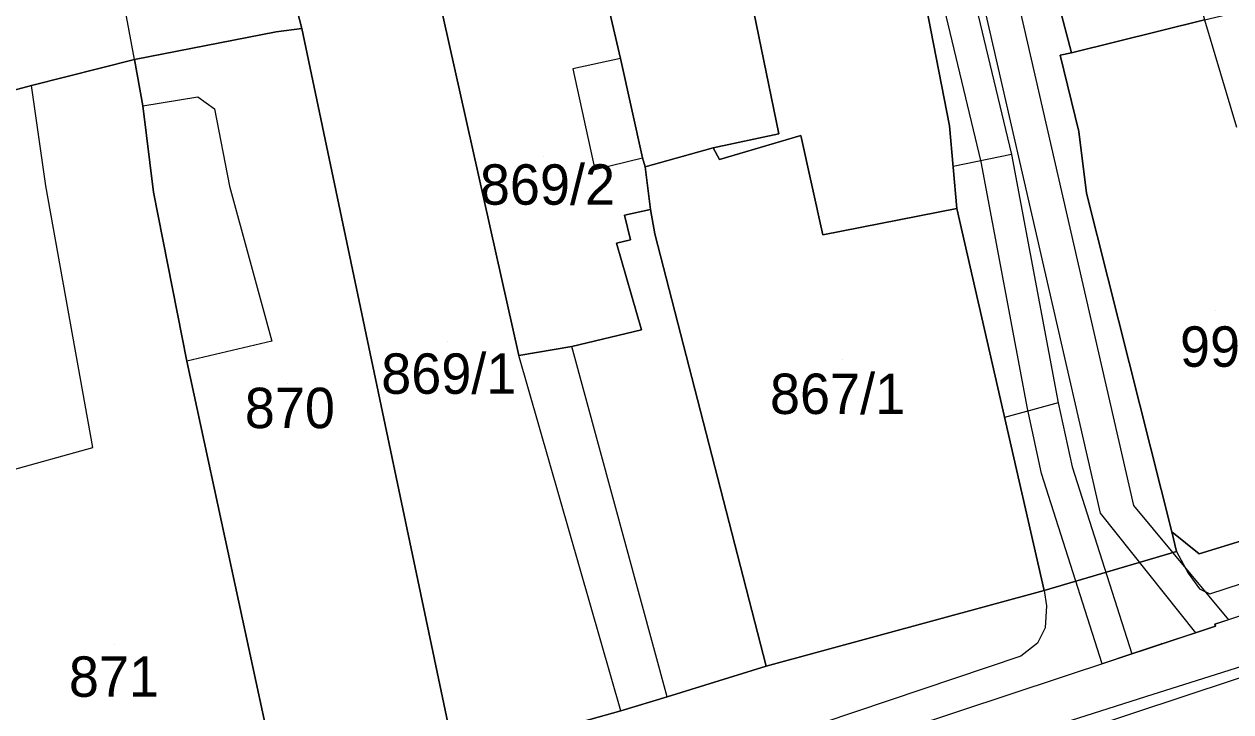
# Model space of a CAD drawing. Extents: x -263423 to -261326, y -1240067 to -1237864.
# Drawn here: x -262649.7 to -262590, y -1239509 to -1239474.9 of the extents above; entities that cross this region are included whole.
import ezdxf

# ---------------------------------------------------------------- set-up
doc = ezdxf.new("R2010")
doc.units = 0
for name, color, linetype in [('body_kn', 7, 'Continuous'), ('kladpar_druhypozemkov', 7, 'Continuous'), ('kladpar_hranice', 7, 'Continuous'), ('kladpar_parcelnecisla', 7, 'Continuous'), ('kladpar_plochy', 7, 'Continuous'), ('tarchy_linie', 7, 'Continuous'), ('zappar_hrandruhpozemk', 7, 'Continuous')]:
    doc.layers.add(name, color=color, linetype=linetype)

msp = doc.modelspace()

# ---------------------------------------------------------------- linework, layer by layer
at = {"layer": 'body_kn'}
for p, q in [((-262635.95, -1239475.13), (-262635.95, -1239475.13)), ((-262635.95, -1239475.13), (-262635.95, -1239475.13)), ((-262637.22, -1239475.3), (-262637.22, -1239475.3)), ((-262597.84, -1239476.34), (-262597.84, -1239476.34)), ((-262644.23, -1239476.67), (-262644.23, -1239476.67)), ((-262644.23, -1239476.67), (-262644.23, -1239476.67)), ((-262620.18, -1239476.62), (-262620.18, -1239476.62)), ((-262620.18, -1239476.62), (-262620.18, -1239476.62)), ((-262598.41, -1239476.46), (-262598.41, -1239476.46)), ((-262622.54, -1239477.14), (-262622.54, -1239477.14)), ((-262649.33, -1239477.96), (-262649.33, -1239477.96)), ((-262641.1, -1239478.52), (-262641.1, -1239478.52)), ((-262643.83, -1239478.97), (-262643.83, -1239478.97)), ((-262643.83, -1239478.97), (-262643.83, -1239478.97)), ((-262640.28, -1239479.11), (-262640.28, -1239479.11)), ((-262612.33, -1239480.35), (-262612.33, -1239480.35)), ((-262611.25, -1239480.44), (-262611.25, -1239480.44)), ((-262603.88, -1239479.96), (-262603.88, -1239479.96)), ((-262597.48, -1239480.23), (-262597.48, -1239480.23)), ((-262615.58, -1239481.04), (-262615.58, -1239481.04)), ((-262619.08, -1239481.54), (-262619.08, -1239481.54)), ((-262615.28, -1239481.62), (-262615.28, -1239481.62)), ((-262600.81, -1239481.37), (-262600.81, -1239481.37)), ((-262600.81, -1239481.37), (-262600.81, -1239481.37)), ((-262621.44, -1239482.12), (-262621.44, -1239482.12)), ((-262618.96, -1239481.99), (-262618.96, -1239481.99)), ((-262603.71, -1239481.97), (-262603.71, -1239481.97)), ((-262602.32, -1239481.73), (-262602.32, -1239481.73)), ((-262648.62, -1239482.93), (-262648.62, -1239482.93)), ((-262643.29, -1239483.24), (-262643.29, -1239483.24)), ((-262639.54, -1239482.94), (-262639.54, -1239482.94)), ((-262597.1, -1239483.29), (-262597.1, -1239483.29)), ((-262618.69, -1239484.09), (-262618.69, -1239484.09)), ((-262603.53, -1239484.04), (-262603.53, -1239484.04)), ((-262619.97, -1239484.38), (-262619.97, -1239484.38)), ((-262618.47, -1239485.3), (-262618.47, -1239485.3)), ((-262620.38, -1239485.77), (-262620.38, -1239485.77)), ((-262619.68, -1239485.59), (-262619.68, -1239485.59)), ((-262610.15, -1239485.35), (-262610.15, -1239485.35)), ((-262610.15, -1239485.35), (-262610.15, -1239485.35)), ((-262619.14, -1239490.05), (-262619.14, -1239490.05)), ((-262637.43, -1239490.61), (-262637.43, -1239490.61)), ((-262622.58, -1239490.87), (-262622.58, -1239490.87)), ((-262622.58, -1239490.87), (-262622.58, -1239490.87)), ((-262641.64, -1239491.6), (-262641.64, -1239491.6)), ((-262625.2, -1239491.32), (-262625.2, -1239491.32)), ((-262598.51, -1239493.66), (-262598.51, -1239493.66)), ((-262598.51, -1239493.66), (-262598.51, -1239493.66)), ((-262600.03, -1239493.95), (-262600.03, -1239493.95)), ((-262601.16, -1239494.4), (-262601.16, -1239494.4)), ((-262646.3, -1239495.88), (-262646.3, -1239495.88)), ((-262599.33, -1239497.16), (-262599.33, -1239497.16)), ((-262597.82, -1239496.83), (-262597.82, -1239496.83)), ((-262594.77, -1239498.75), (-262594.77, -1239498.75)), ((-262596.43, -1239499.13), (-262596.43, -1239499.13)), ((-262592.88, -1239500.06), (-262592.88, -1239500.06)), ((-262592.64, -1239501.02), (-262592.64, -1239501.02)), ((-262592.64, -1239501.02), (-262592.64, -1239501.02)), ((-262591.53, -1239501.14), (-262591.53, -1239501.14)), ((-262592.07, -1239502.1), (-262592.07, -1239502.1)), ((-262599.2, -1239502.96), (-262599.2, -1239502.96)), ((-262599.2, -1239502.96), (-262599.2, -1239502.96)), ((-262591.5, -1239502.87), (-262591.5, -1239502.87)), ((-262590.99, -1239503.13), (-262590.99, -1239503.13)), ((-262599.08, -1239503.72), (-262599.08, -1239503.72)), ((-262590.08, -1239504.41), (-262590.08, -1239504.41)), ((-262599.15, -1239504.81), (-262599.15, -1239504.81)), ((-262590.75, -1239504.63), (-262590.75, -1239504.63)), ((-262590.71, -1239504.72), (-262590.71, -1239504.72)), ((-262599.53, -1239505.57), (-262599.53, -1239505.57)), ((-262593.39, -1239505.56), (-262593.39, -1239505.56)), ((-262593.38, -1239505.6), (-262593.38, -1239505.6)), ((-262593.36, -1239505.6), (-262593.36, -1239505.6)), ((-262591.7, -1239505.05), (-262591.7, -1239505.05)), ((-262600.36, -1239506.2), (-262600.36, -1239506.2)), ((-262594.85, -1239506.09), (-262594.85, -1239506.09)), ((-262612.96, -1239506.71), (-262612.96, -1239506.71)), ((-262596.32, -1239506.58), (-262596.32, -1239506.58)), ((-262617.87, -1239508.22), (-262617.87, -1239508.22)), ((-262617.87, -1239508.22), (-262617.87, -1239508.22)), ((-262594.17, -1239508.21), (-262594.17, -1239508.21)), ((-262620.16, -1239508.91), (-262620.16, -1239508.91)), ((-262620.16, -1239508.91), (-262620.16, -1239508.91))]:
    msp.add_line(p, q, dxfattribs=at)
at = {"layer": 'kladpar_druhypozemkov'}
for p, q in [((-262623.97, -1239481.45), (-262623.97, -1239481.45)), ((-262590.72, -1239489.08), (-262590.72, -1239489.08)), ((-262628.72, -1239490.65), (-262628.72, -1239490.65)), ((-262609.16, -1239491.52), (-262609.16, -1239491.52)), ((-262636.65, -1239492.69), (-262636.65, -1239492.69)), ((-262645.25, -1239505.64), (-262645.25, -1239505.64))]:
    msp.add_line(p, q, dxfattribs=at)
at = {"layer": 'kladpar_hranice'}
for points in [[(-262605.26, -1239438.88), (-262599.68, -1239459.08), (-262601.34, -1239459.56), (-262599.81, -1239465.12), (-262600.71, -1239465.42), (-262597.84, -1239476.34), (-262598.41, -1239476.46), (-262597.48, -1239480.23), (-262597.1, -1239483.29), (-262592.88, -1239500.06), (-262592.64, -1239501.02), (-262599.2, -1239502.96), (-262603.53, -1239484.04), (-262603.88, -1239479.96), (-262607.42, -1239461.84), (-262610.84, -1239450.2), (-262615.93, -1239433.63)], [(-262610.84, -1239450.2), (-262607.42, -1239461.84), (-262603.88, -1239479.96), (-262603.53, -1239484.04), (-262610.15, -1239485.35), (-262611.25, -1239480.44), (-262615.28, -1239481.62), (-262615.58, -1239481.04), (-262612.33, -1239480.35), (-262614.68, -1239468.93), (-262615.06, -1239468.92), (-262616.2, -1239463.11), (-262623.02, -1239464.55), (-262623.72, -1239461.74), (-262625.64, -1239453.63), (-262625.76, -1239453.18), (-262624.93, -1239453.01), (-262624.69, -1239453.84), (-262610.84, -1239450.2)], [(-262616.2, -1239463.11), (-262615.06, -1239468.92), (-262614.68, -1239468.93), (-262612.33, -1239480.35), (-262615.58, -1239481.04), (-262618.96, -1239481.99), (-262619.08, -1239481.54), (-262620.18, -1239476.62), (-262621.4, -1239471.38), (-262623.35, -1239471.02), (-262623.76, -1239469.3), (-262622.15, -1239468.19), (-262622.56, -1239466.4), (-262623.02, -1239464.55), (-262616.2, -1239463.11)], [(-262594.32, -1239463.59), (-262593.85, -1239465.18), (-262591.26, -1239474.71), (-262597.84, -1239476.34), (-262600.71, -1239465.42), (-262599.81, -1239465.12), (-262597.13, -1239464.35), (-262594.32, -1239463.59)], [(-262646.28, -1239466.01), (-262638.75, -1239464.21), (-262637.53, -1239469.32), (-262636.88, -1239471.56), (-262635.95, -1239475.13), (-262637.22, -1239475.3), (-262644.23, -1239476.67), (-262649.33, -1239477.96), (-262651.76, -1239478.6), (-262660.64, -1239481.59), (-262661.2, -1239477.95), (-262662.87, -1239470.04), (-262646.28, -1239466.01)], [(-262628.38, -1239511.16), (-262635.95, -1239475.13), (-262636.88, -1239471.56), (-262630.95, -1239470.1), (-262631.29, -1239468.37), (-262630.34, -1239468.2), (-262622.56, -1239466.4), (-262622.15, -1239468.19), (-262623.76, -1239469.3), (-262623.35, -1239471.02), (-262621.4, -1239471.38), (-262629.24, -1239473.31), (-262625.2, -1239491.32), (-262622.58, -1239490.87)], [(-262621.4, -1239471.38), (-262620.18, -1239476.62), (-262619.08, -1239481.54), (-262618.96, -1239481.99), (-262618.69, -1239484.09), (-262619.97, -1239484.38), (-262619.68, -1239485.59), (-262620.38, -1239485.77), (-262619.14, -1239490.05), (-262622.58, -1239490.87), (-262625.2, -1239491.32), (-262629.24, -1239473.31), (-262621.4, -1239471.38)], [(-262581.56, -1239472.06), (-262579.89, -1239476.93), (-262576.19, -1239496.2), (-262582.45, -1239498.28), (-262584.76, -1239499.06), (-262591.53, -1239501.14), (-262592.88, -1239500.06), (-262597.1, -1239483.29), (-262597.48, -1239480.23), (-262598.41, -1239476.46), (-262597.84, -1239476.34), (-262591.26, -1239474.71), (-262588.52, -1239474.07), (-262588.27, -1239474.01), (-262581.56, -1239472.06)], [(-262635.95, -1239475.13), (-262628.38, -1239511.16), (-262636.86, -1239513.79), (-262641.64, -1239491.6), (-262643.29, -1239483.24), (-262643.83, -1239478.97), (-262644.23, -1239476.67), (-262637.22, -1239475.3), (-262635.95, -1239475.13)], [(-262644.23, -1239476.67), (-262643.83, -1239478.97), (-262643.29, -1239483.24), (-262641.64, -1239491.6), (-262636.86, -1239513.79), (-262651.96, -1239518.75), (-262660.64, -1239481.59), (-262651.76, -1239478.6), (-262649.33, -1239477.96), (-262644.23, -1239476.67)], [(-262610.15, -1239485.35), (-262603.53, -1239484.04), (-262599.2, -1239502.96), (-262612.96, -1239506.71), (-262618.47, -1239485.3), (-262618.69, -1239484.09), (-262618.96, -1239481.99), (-262615.58, -1239481.04), (-262615.28, -1239481.62), (-262611.25, -1239480.44), (-262610.15, -1239485.35)], [(-262623.22, -1239509.78), (-262620.16, -1239508.91), (-262617.87, -1239508.22), (-262612.96, -1239506.71), (-262599.2, -1239502.96), (-262592.64, -1239501.02), (-262592.88, -1239500.06), (-262591.53, -1239501.14), (-262584.76, -1239499.06), (-262582.45, -1239498.28), (-262576.19, -1239496.2), (-262576.13, -1239496.52), (-262566.42, -1239493.3), (-262564.18, -1239492.58), (-262554.72, -1239489.48), (-262554.84, -1239488.97), (-262554.13, -1239488.54), (-262553.55, -1239488.05), (-262553.21, -1239487.1), (-262552.87, -1239485.9), (-262548.45, -1239484.35), (-262548.06, -1239483.97), (-262542.74, -1239481.48)], [(-262622.58, -1239490.87), (-262619.14, -1239490.05), (-262620.38, -1239485.77), (-262619.68, -1239485.59), (-262619.97, -1239484.38), (-262618.69, -1239484.09), (-262618.47, -1239485.3), (-262612.96, -1239506.71), (-262617.87, -1239508.22), (-262620.16, -1239508.91), (-262623.22, -1239509.78)]]:
    msp.add_lwpolyline(points, dxfattribs=at)
at = {"layer": 'kladpar_plochy'}
for points in [[(-262605.26, -1239438.88), (-262599.68, -1239459.08), (-262601.34, -1239459.56), (-262599.81, -1239465.12), (-262600.71, -1239465.42), (-262597.84, -1239476.34), (-262598.41, -1239476.46), (-262597.48, -1239480.23), (-262597.1, -1239483.29), (-262592.88, -1239500.06), (-262592.64, -1239501.02), (-262599.2, -1239502.96), (-262603.53, -1239484.04), (-262603.88, -1239479.96), (-262607.42, -1239461.84), (-262610.84, -1239450.2), (-262615.93, -1239433.63)], [(-262628.38, -1239511.16), (-262635.95, -1239475.13), (-262636.88, -1239471.56), (-262630.95, -1239470.1), (-262631.29, -1239468.37), (-262630.34, -1239468.2), (-262622.56, -1239466.4), (-262622.15, -1239468.19), (-262623.76, -1239469.3), (-262623.35, -1239471.02), (-262621.4, -1239471.38), (-262629.24, -1239473.31), (-262625.2, -1239491.32), (-262622.58, -1239490.87), (-262619.14, -1239490.05), (-262620.38, -1239485.77), (-262619.68, -1239485.59), (-262619.97, -1239484.38), (-262618.69, -1239484.09), (-262618.47, -1239485.3), (-262612.96, -1239506.71), (-262617.87, -1239508.22), (-262620.16, -1239508.91), (-262623.22, -1239509.78)], [(-262623.22, -1239509.78), (-262620.16, -1239508.91), (-262617.87, -1239508.22), (-262612.96, -1239506.71), (-262599.2, -1239502.96), (-262592.64, -1239501.02), (-262592.88, -1239500.06), (-262591.53, -1239501.14), (-262584.76, -1239499.06)]]:
    msp.add_lwpolyline(points, dxfattribs=at)
for points in [[(-262610.84, -1239450.2), (-262607.42, -1239461.84), (-262603.88, -1239479.96), (-262603.53, -1239484.04), (-262610.15, -1239485.35), (-262611.25, -1239480.44), (-262615.28, -1239481.62), (-262615.58, -1239481.04), (-262612.33, -1239480.35), (-262614.68, -1239468.93), (-262615.06, -1239468.92), (-262616.2, -1239463.11), (-262623.02, -1239464.55), (-262623.72, -1239461.74), (-262625.64, -1239453.63), (-262625.76, -1239453.18), (-262624.93, -1239453.01), (-262624.69, -1239453.84)], [(-262616.2, -1239463.11), (-262615.06, -1239468.92), (-262614.68, -1239468.93), (-262612.33, -1239480.35), (-262615.58, -1239481.04), (-262618.96, -1239481.99), (-262619.08, -1239481.54), (-262620.18, -1239476.62), (-262621.4, -1239471.38), (-262623.35, -1239471.02), (-262623.76, -1239469.3), (-262622.15, -1239468.19), (-262622.56, -1239466.4), (-262623.02, -1239464.55)], [(-262594.32, -1239463.59), (-262593.85, -1239465.18), (-262591.26, -1239474.71), (-262597.84, -1239476.34), (-262600.71, -1239465.42), (-262599.81, -1239465.12), (-262597.13, -1239464.35)], [(-262646.28, -1239466.01), (-262638.75, -1239464.21), (-262637.53, -1239469.32), (-262636.88, -1239471.56), (-262635.95, -1239475.13), (-262637.22, -1239475.3), (-262644.23, -1239476.67), (-262649.33, -1239477.96), (-262651.76, -1239478.6), (-262660.64, -1239481.59), (-262661.2, -1239477.95), (-262662.87, -1239470.04)], [(-262621.4, -1239471.38), (-262620.18, -1239476.62), (-262619.08, -1239481.54), (-262618.96, -1239481.99), (-262618.69, -1239484.09), (-262619.97, -1239484.38), (-262619.68, -1239485.59), (-262620.38, -1239485.77), (-262619.14, -1239490.05), (-262622.58, -1239490.87), (-262625.2, -1239491.32), (-262629.24, -1239473.31)], [(-262581.56, -1239472.06), (-262579.89, -1239476.93), (-262576.19, -1239496.2), (-262582.45, -1239498.28), (-262584.76, -1239499.06), (-262591.53, -1239501.14), (-262592.88, -1239500.06), (-262597.1, -1239483.29), (-262597.48, -1239480.23), (-262598.41, -1239476.46), (-262597.84, -1239476.34), (-262591.26, -1239474.71), (-262588.52, -1239474.07), (-262588.27, -1239474.01)], [(-262635.95, -1239475.13), (-262628.38, -1239511.16), (-262636.86, -1239513.79), (-262641.64, -1239491.6), (-262643.29, -1239483.24), (-262643.83, -1239478.97), (-262644.23, -1239476.67), (-262637.22, -1239475.3)], [(-262644.23, -1239476.67), (-262643.83, -1239478.97), (-262643.29, -1239483.24), (-262641.64, -1239491.6), (-262636.86, -1239513.79), (-262651.96, -1239518.75), (-262660.64, -1239481.59), (-262651.76, -1239478.6), (-262649.33, -1239477.96)], [(-262610.15, -1239485.35), (-262603.53, -1239484.04), (-262599.2, -1239502.96), (-262612.96, -1239506.71), (-262618.47, -1239485.3), (-262618.69, -1239484.09), (-262618.96, -1239481.99), (-262615.58, -1239481.04), (-262615.28, -1239481.62), (-262611.25, -1239480.44)]]:
    msp.add_lwpolyline(points, close=True, dxfattribs=at)
at = {"layer": 'tarchy_linie'}
for p, q in [((-262600.81, -1239481.37), (-262603.71, -1239481.97)), ((-262598.51, -1239493.66), (-262601.16, -1239494.4))]:
    msp.add_line(p, q, dxfattribs=at)
for points in [[(-262643.16, -1239328.82), (-262640.3, -1239336.71), (-262634.94, -1239353.74), (-262628.29, -1239378.95), (-262619.81, -1239405.76), (-262615.61, -1239418.84), (-262606.79, -1239450.9), (-262606.03, -1239455.02), (-262604.51, -1239465.95), (-262600.81, -1239481.37), (-262598.51, -1239493.66), (-262597.82, -1239496.83)], [(-262639.46, -1239331), (-262629.86, -1239370.49), (-262619.03, -1239409.86), (-262607.45, -1239451.06), (-262596.43, -1239499.13), (-262591.7, -1239505.05)], [(-262642.06, -1239331.86), (-262640.3, -1239336.71), (-262634.94, -1239353.74), (-262628.29, -1239378.95), (-262619.81, -1239405.76), (-262615.61, -1239418.84), (-262606.79, -1239450.9), (-262606.03, -1239455.02), (-262604.51, -1239465.95), (-262600.81, -1239481.37), (-262598.51, -1239493.66), (-262597.82, -1239496.83), (-262594.85, -1239506.09)], [(-262614.13, -1239418.37), (-262605.3, -1239450.49), (-262604.51, -1239454.74), (-262603.95, -1239458.72), (-262594.77, -1239498.75), (-262590.08, -1239504.41), (-262590.75, -1239504.63), (-262590.71, -1239504.72), (-262591.7, -1239505.05), (-262593.36, -1239505.6), (-262593.39, -1239505.56), (-262593.38, -1239505.6), (-262594.85, -1239506.09), (-262596.32, -1239506.58), (-262599.33, -1239497.16), (-262600.03, -1239493.95), (-262602.32, -1239481.73), (-262606.05, -1239466.16), (-262606.53, -1239462.67), (-262609.09, -1239451.52), (-262620.67, -1239410.32)], [(-262749.71, -1239561.67), (-262746.19, -1239560.51), (-262743.15, -1239561.04), (-262649.98, -1239525.97), (-262594.17, -1239508.21), (-262517.6, -1239484.02), (-262437.41, -1239458.85)], [(-262731.66, -1239557.76), (-262692.47, -1239543.22), (-262646.4, -1239526.11), (-262589.83, -1239507.38), (-262519.5, -1239483.92), (-262481.71, -1239471.35), (-262447.79, -1239460.71)], [(-262723.81, -1239556.66), (-262733.42, -1239560.22), (-262733.8, -1239559.2), (-262743.01, -1239562.66), (-262746.07, -1239562.13), (-262749.19, -1239563.16), (-262749.71, -1239561.67), (-262750.26, -1239560.18), (-262746.31, -1239558.89), (-262743.29, -1239559.42), (-262652.15, -1239525.11), (-262655.79, -1239518.17), (-262655.34, -1239518.07), (-262654.83, -1239519.7), (-262653.5, -1239519.29), (-262653.16, -1239519.18), (-262652.2, -1239518.88), (-262651.96, -1239518.75), (-262651.34, -1239518.55), (-262646.73, -1239523.27), (-262590.71, -1239504.72), (-262590.75, -1239504.63), (-262520.42, -1239481.17)]]:
    msp.add_lwpolyline(points, dxfattribs=at)
at = {"layer": 'zappar_hrandruhpozemk'}
for p, q in [((-262591.26, -1239474.71), (-262589.67, -1239480.02)), ((-262620.18, -1239476.62), (-262622.54, -1239477.14)), ((-262622.54, -1239477.14), (-262621.44, -1239482.12)), ((-262621.44, -1239482.12), (-262619.08, -1239481.54)), ((-262639.54, -1239482.94), (-262637.43, -1239490.61)), ((-262637.43, -1239490.61), (-262641.64, -1239491.6)), ((-262617.87, -1239508.22), (-262622.58, -1239490.87)), ((-262620.16, -1239508.91), (-262625.2, -1239491.32)), ((-262590.99, -1239503.13), (-262581.76, -1239500.05))]:
    msp.add_line(p, q, dxfattribs=at)
for points in [[(-262644.23, -1239476.67), (-262645.08, -1239472.14), (-262646.28, -1239466.01)], [(-262650.58, -1239497.06), (-262646.3, -1239495.88), (-262648.62, -1239482.93), (-262649.33, -1239477.96)], [(-262643.83, -1239478.97), (-262641.1, -1239478.52), (-262640.28, -1239479.11), (-262639.54, -1239482.94)], [(-262592.64, -1239501.02), (-262592.07, -1239502.1), (-262591.5, -1239502.87), (-262590.99, -1239503.13)], [(-262599.2, -1239502.96), (-262599.08, -1239503.72), (-262599.15, -1239504.81), (-262599.53, -1239505.57), (-262600.36, -1239506.2), (-262623.24, -1239513.92)]]:
    msp.add_lwpolyline(points, dxfattribs=at)

# ---------------------------------------------------------------- texts
at = {"layer": 'kladpar_parcelnecisla'}
for s, p in [('869/2', (-262627.137, -1239483.86)), ('995', (-262592.474, -1239491.88)), ('869/1', (-262632.021, -1239493.22)), ('867/1', (-262612.774, -1239494.22)), ('870', (-262638.775, -1239494.92)), ('871', (-262647.484, -1239508.22))]:
    msp.add_text(s, height=2, dxfattribs=at).set_placement(p)

doc.saveas('drawing.dxf')
